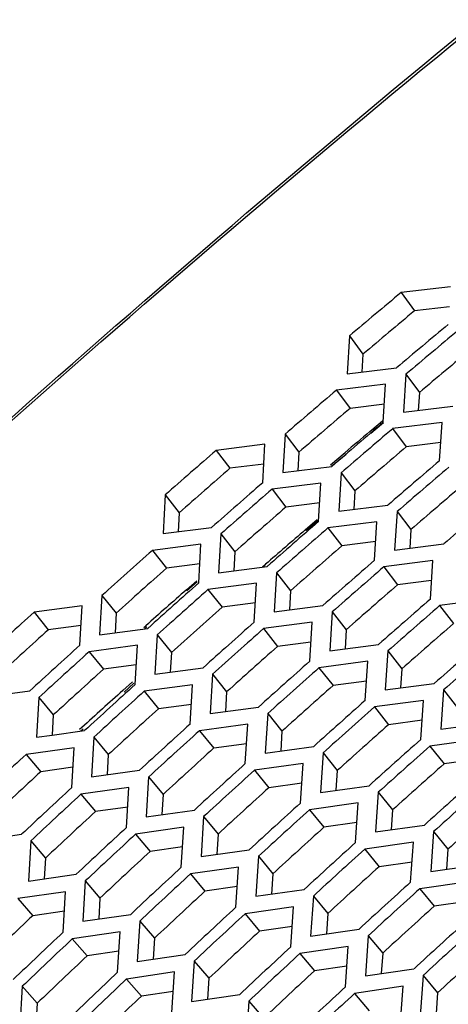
# Model space of a CAD drawing. Header units: millimetres. Extents: x 0 to 420, y 0 to 297.
# Tile 428 of 502: x 327.82 to 329.52, y 239.93 to 243.85. Entities that reach past the tile are written whole.
import ezdxf

# ---------------------------------------------------------------- set-up
doc = ezdxf.new("R2010")
doc.units = ezdxf.units.MM
doc.header["$LTSCALE"] = 23.1
doc.layers.get('0').update_dxf_attribs({"linetype": 'CONTINUOUS'})

msp = doc.modelspace()

# ---------------------------------------------------------------- linework, layer by layer
at = {"color": 3, "linetype": 'CONTINUOUS'}
for p, q in [((329.5307, 242.7836), (329.3337, 242.7608)), ((329.1284, 242.5882), (329.1194, 242.4378)), ((329.1194, 242.4378), (329.3154, 242.4613)), ((329.3527, 242.4359), (329.3433, 242.2851)), ((329.2724, 242.3964), (329.0766, 242.3728)), ((329.263, 242.2454), (329.2724, 242.3964)), ((329.3433, 242.2851), (329.5397, 242.309)), ((329.4965, 242.2438), (329.3002, 242.2199)), ((329.4866, 242.0924), (329.4965, 242.2438)), ((328.8724, 242.1976), (328.8632, 242.0453)), ((328.7927, 242.1576), (328.5986, 242.1336)), ((328.7837, 242.0051), (328.7927, 242.1576)), ((328.8632, 242.0453), (329.058, 242.0695)), ((329.0952, 242.0439), (329.0856, 241.8913)), ((329.0153, 242.0037), (328.8207, 241.9793)), ((329.0058, 241.8508), (329.0153, 242.0037)), ((328.3963, 241.9565), (328.3876, 241.8027)), ((329.0856, 241.8913), (329.2808, 241.9158)), ((329.318, 241.8902), (329.308, 241.7372)), ((328.3876, 241.8027), (328.5807, 241.8273)), ((329.2378, 241.8498), (329.0428, 241.8251)), ((329.2279, 241.6965), (329.2378, 241.8498)), ((328.6176, 241.8015), (328.6084, 241.6474)), ((328.5384, 241.7608), (328.3455, 241.7361)), ((328.5293, 241.6064), (328.5384, 241.7608)), ((329.308, 241.7372), (329.5036, 241.7622)), ((328.6084, 241.6474), (328.802, 241.6723)), ((329.4604, 241.6959), (329.2649, 241.6708)), ((329.45, 241.5423), (329.4604, 241.6959)), ((328.8389, 241.6465), (328.8292, 241.492)), ((328.7594, 241.6056), (328.5661, 241.5805)), ((328.7499, 241.4508), (328.7594, 241.6056)), ((328.1444, 241.5564), (328.1356, 241.4008)), ((328.066, 241.5153), (327.8747, 241.4903)), ((328.0573, 241.3595), (328.066, 241.5153)), ((328.8292, 241.492), (329.0232, 241.5173)), ((329.6829, 241.542), (329.487, 241.5166)), ((329.0601, 241.4915), (329.0501, 241.3366)), ((328.1356, 241.4008), (328.3275, 241.4261)), ((328.9804, 241.4504), (328.7866, 241.4249)), ((328.9705, 241.2952), (328.9804, 241.4504)), ((328.3642, 241.4), (328.3549, 241.244)), ((328.2855, 241.3587), (328.0938, 241.3333)), ((328.2763, 241.2025), (328.2855, 241.3587)), ((329.0501, 241.3366), (329.2445, 241.3623)), ((329.2814, 241.3365), (329.2709, 241.1812)), ((328.3549, 241.244), (328.5473, 241.2697)), ((329.2014, 241.2951), (329.0072, 241.2693)), ((329.191, 241.1396), (329.2014, 241.2951)), ((328.5839, 241.2437), (328.5742, 241.0873)), ((328.505, 241.2021), (328.3128, 241.1763)), ((328.4954, 241.0455), (328.505, 241.2021)), ((329.2709, 241.1812), (329.4658, 241.2073)), ((327.6673, 241.1517), (327.8576, 241.1773)), ((327.8939, 241.151), (327.8851, 240.9935)), ((329.5026, 241.1814), (329.4917, 241.0258)), ((328.5742, 241.0873), (328.767, 241.1134)), ((329.4224, 241.1399), (329.2278, 241.1137)), ((329.4116, 240.984), (329.4224, 241.1399)), ((328.8036, 241.0873), (328.7935, 240.9305)), ((328.7244, 241.0455), (328.5319, 241.0193)), ((328.7144, 240.8885), (328.7244, 241.0455)), ((329.4917, 241.0258), (329.687, 241.0523)), ((327.8851, 240.9935), (327.947, 241.002)), ((327.947, 241.002), (328.0758, 241.0196)), ((328.1121, 240.9933), (328.1029, 240.8354)), ((328.7935, 240.9305), (328.9867, 240.957)), ((329.6435, 240.9846), (329.4484, 240.958)), ((328.0339, 240.9513), (327.8435, 240.9252)), ((328.0248, 240.7932), (328.0339, 240.9513)), ((329.0234, 240.9309), (329.0128, 240.7738)), ((328.9439, 240.8889), (328.7509, 240.8623)), ((328.9335, 240.7315), (328.9439, 240.8889)), ((328.1029, 240.8354), (328.294, 240.8618)), ((328.3303, 240.8355), (328.3207, 240.6773)), ((329.0128, 240.7738), (329.2065, 240.8006)), ((328.2519, 240.7933), (328.061, 240.7668)), ((328.2423, 240.6348), (328.2519, 240.7933)), ((329.2431, 240.7746), (329.2322, 240.617)), ((329.1634, 240.7323), (328.97, 240.7054)), ((329.1525, 240.5745), (329.1634, 240.7323)), ((328.3207, 240.6773), (328.5122, 240.7041)), ((328.5486, 240.6778), (328.5385, 240.5191)), ((329.2322, 240.617), (329.4262, 240.6442)), ((327.6361, 240.581), (327.8255, 240.6077)), ((328.4699, 240.6353), (328.2786, 240.6084)), ((328.4599, 240.4764), (328.4699, 240.6353)), ((329.4628, 240.6182), (329.4515, 240.4603)), ((327.8616, 240.5812), (327.8524, 240.4215)), ((329.3829, 240.5757), (329.189, 240.5484)), ((329.3716, 240.4176), (329.3829, 240.5757)), ((328.5385, 240.5191), (328.7304, 240.5463)), ((328.7668, 240.52), (328.7563, 240.361)), ((329.4515, 240.4603), (329.6459, 240.4879)), ((327.8524, 240.4215), (328.0422, 240.4486)), ((328.6878, 240.4773), (328.4961, 240.45)), ((328.6774, 240.3181), (328.6878, 240.4773)), ((328.0783, 240.422), (328.0687, 240.2619)), ((329.6023, 240.4191), (329.4081, 240.3914)), ((328.0004, 240.3792), (327.8108, 240.352)), ((327.9908, 240.2188), (328.0004, 240.3792)), ((328.7563, 240.361), (328.9486, 240.3886)), ((328.985, 240.3623), (328.9741, 240.2029)), ((328.9058, 240.3194), (328.7137, 240.2917)), ((328.8949, 240.1597), (328.9058, 240.3194)), ((328.0687, 240.2619), (328.2589, 240.2894)), ((328.295, 240.2629), (328.285, 240.1024)), ((328.2168, 240.2198), (328.0268, 240.1922)), ((328.2068, 240.0591), (328.2168, 240.2198)), ((328.9741, 240.2029), (329.1668, 240.2308)), ((329.2032, 240.2045), (329.1919, 240.0447)), ((329.1237, 240.1614), (328.9312, 240.1333)), ((329.1125, 240.0013), (329.1237, 240.1614)), ((328.285, 240.1024), (328.4756, 240.1303)), ((328.5117, 240.1038), (328.5012, 239.9429)), ((328.4333, 240.0604), (328.2429, 240.0324)), ((328.4229, 239.8993), (328.4333, 240.0604)), ((329.1919, 240.0447), (329.385, 240.0731)), ((329.4214, 240.0468), (329.4096, 239.8866)), ((327.8279, 240.0033), (327.8183, 239.8413)), ((329.3417, 240.0034), (329.1487, 239.9749)), ((329.33, 239.843), (329.3417, 240.0034)), ((328.5012, 239.9429), (328.6923, 239.9711)), ((328.7284, 239.9446), (328.7175, 239.7833))]:
    msp.add_line(p, q, dxfattribs=at)
at = {"color": 7, "linetype": 'CONTINUOUS'}
for p, q in [((329.3337, 242.7608), (329.3868, 242.6878)), ((329.5257, 242.7038), (329.3868, 242.6878)), ((329.1284, 242.5882), (329.182, 242.5157)), ((329.182, 242.5157), (329.1779, 242.4449)), ((329.3527, 242.4359), (329.4064, 242.3634)), ((329.0766, 242.3728), (329.1307, 242.3006)), ((329.4064, 242.3634), (329.4021, 242.2923)), ((329.2674, 242.317), (329.1307, 242.3006)), ((329.2095, 242.2081), (329.2598, 242.2505)), ((329.2138, 242.2015), (329.2643, 242.2438)), ((329.3002, 242.2199), (329.3543, 242.1477)), ((328.8724, 242.1976), (328.927, 242.1258)), ((328.5986, 242.1336), (328.6536, 242.0623)), ((329.4913, 242.1643), (329.3543, 242.1477)), ((328.927, 242.1258), (328.9227, 242.0527)), ((329.0536, 242.0759), (329.1115, 242.1251)), ((329.0574, 242.0703), (329.1156, 242.1191)), ((328.7881, 242.0787), (328.6536, 242.0623)), ((329.0952, 242.0439), (329.1498, 241.9722)), ((328.8207, 241.9793), (328.8757, 241.908)), ((328.3963, 241.9565), (328.4519, 241.8856)), ((329.1498, 241.9722), (329.1453, 241.8988)), ((329.0104, 241.9247), (328.8757, 241.908)), ((328.4519, 241.8856), (328.4478, 241.8104)), ((329.0003, 241.8581), (328.9525, 241.817)), ((329.318, 241.8902), (329.3726, 241.8185)), ((329.003, 241.8541), (328.9548, 241.8137)), ((329.0428, 241.8251), (329.0978, 241.7537)), ((329.3726, 241.8185), (329.3679, 241.7449)), ((328.6176, 241.8015), (328.6732, 241.7306)), ((329.2327, 241.7707), (329.0978, 241.7537)), ((328.3455, 241.7361), (328.4015, 241.6656)), ((328.6732, 241.7306), (328.6688, 241.6551)), ((328.5338, 241.6824), (328.4015, 241.6656)), ((328.7951, 241.6807), (328.7831, 241.6703)), ((328.7955, 241.6801), (328.7834, 241.6699)), ((329.2649, 241.6708), (329.3199, 241.5995)), ((328.8389, 241.6465), (328.8944, 241.5756)), ((328.4802, 241.5792), (328.5215, 241.6156)), ((328.4825, 241.576), (328.5234, 241.613)), ((329.455, 241.6167), (329.3199, 241.5995)), ((328.1444, 241.5564), (328.2009, 241.4864)), ((328.5661, 241.5805), (328.622, 241.51)), ((328.8944, 241.5756), (328.8898, 241.4999)), ((328.7546, 241.5271), (328.622, 241.51)), ((329.487, 241.5166), (329.5421, 241.4452)), ((327.8747, 241.4903), (327.9316, 241.4206)), ((328.2009, 241.4864), (328.1967, 241.4089)), ((329.0601, 241.4915), (329.1157, 241.4206)), ((328.0616, 241.4375), (327.9316, 241.4206)), ((328.3112, 241.4297), (328.319, 241.4366)), ((328.315, 241.4245), (328.3227, 241.4315)), ((328.7866, 241.4249), (328.8426, 241.3544)), ((328.3642, 241.4), (328.4207, 241.33)), ((329.1157, 241.4206), (329.1109, 241.3446)), ((328.9754, 241.3717), (328.8426, 241.3544)), ((328.0938, 241.3333), (328.1507, 241.2636)), ((328.4207, 241.33), (328.4162, 241.2522)), ((329.2814, 241.3365), (329.3369, 241.2656)), ((328.2809, 241.2808), (328.1507, 241.2636)), ((329.0072, 241.2693), (329.0632, 241.1988)), ((328.5839, 241.2437), (328.6404, 241.1736)), ((329.3369, 241.2656), (329.3319, 241.1894)), ((328.2668, 241.2141), (328.228, 241.1793)), ((328.2713, 241.208), (328.2327, 241.173)), ((329.1962, 241.2163), (329.0632, 241.1988)), ((327.8939, 241.151), (327.9514, 241.0818)), ((328.3128, 241.1763), (328.3698, 241.1066)), ((328.6404, 241.1736), (328.6357, 241.0956)), ((329.5026, 241.1814), (329.5582, 241.1106)), ((328.5002, 241.124), (328.3698, 241.1066)), ((329.2278, 241.1137), (329.2838, 241.0432)), ((327.9514, 241.0818), (327.947, 241.002)), ((328.8036, 241.0873), (328.8601, 241.0173)), ((329.417, 241.061), (329.2838, 241.0432)), ((328.0652, 241.0323), (328.0559, 241.0239)), ((328.07, 241.0259), (328.0608, 241.0175)), ((328.5319, 241.0193), (328.5888, 240.9497)), ((328.8601, 241.0173), (328.8552, 240.939)), ((328.1121, 240.9933), (328.1696, 240.9241)), ((328.7195, 240.9673), (328.5888, 240.9497)), ((329.4484, 240.958), (329.5044, 240.8875)), ((327.8435, 240.9252), (327.9014, 240.8564)), ((328.1696, 240.9241), (328.165, 240.844)), ((329.0234, 240.9309), (329.0799, 240.8609)), ((329.6378, 240.9056), (329.5044, 240.8875)), ((328.0295, 240.8738), (327.9014, 240.8564)), ((328.7509, 240.8623), (328.8079, 240.7927)), ((329.0799, 240.8609), (329.0748, 240.7824)), ((328.3303, 240.8355), (328.3878, 240.7663)), ((328.9387, 240.8106), (328.8079, 240.7927)), ((328.061, 240.7668), (328.1189, 240.698)), ((328.3878, 240.7663), (328.383, 240.686)), ((329.2431, 240.7746), (329.2996, 240.7045)), ((328.2472, 240.7157), (328.1189, 240.698)), ((328.97, 240.7054), (329.0269, 240.6357)), ((329.2996, 240.7045), (329.2943, 240.6258)), ((328.5486, 240.6778), (328.606, 240.6086)), ((329.158, 240.6538), (329.0269, 240.6357)), ((328.2786, 240.6084), (328.3364, 240.5396)), ((328.606, 240.6086), (328.601, 240.528)), ((329.4628, 240.6182), (329.5193, 240.5481)), ((327.8616, 240.5812), (327.92, 240.5129)), ((328.465, 240.5576), (328.3364, 240.5396)), ((329.189, 240.5484), (329.246, 240.4787)), ((329.5193, 240.5481), (329.5138, 240.4691)), ((327.92, 240.5129), (327.9154, 240.4305)), ((328.7668, 240.52), (328.8242, 240.4508)), ((329.3773, 240.4971), (329.246, 240.4787)), ((328.4961, 240.45), (328.554, 240.3813)), ((328.8242, 240.4508), (328.819, 240.37)), ((328.0783, 240.422), (328.1367, 240.3537)), ((328.6827, 240.3995), (328.554, 240.3813)), ((329.4081, 240.3914), (329.465, 240.3217)), ((327.8108, 240.352), (327.8696, 240.284)), ((328.1367, 240.3537), (328.1319, 240.2711)), ((328.985, 240.3623), (329.0424, 240.2931)), ((329.5965, 240.3404), (329.465, 240.3217)), ((327.9958, 240.302), (327.8696, 240.284)), ((328.7137, 240.2917), (328.7715, 240.2229)), ((329.0424, 240.2931), (329.037, 240.212)), ((328.295, 240.2629), (328.3534, 240.1946)), ((328.9005, 240.2413), (328.7715, 240.2229)), ((328.0268, 240.1922), (328.0856, 240.1243)), ((328.3534, 240.1946), (328.3483, 240.1117)), ((329.2032, 240.2045), (329.2607, 240.1353)), ((328.212, 240.1425), (328.0856, 240.1243)), ((329.2607, 240.1353), (329.255, 240.054)), ((328.5117, 240.1038), (328.5701, 240.0354)), ((328.9312, 240.1333), (328.9891, 240.0645)), ((329.1183, 240.0832), (328.9891, 240.0645)), ((328.2429, 240.0324), (328.3017, 239.9645)), ((328.5701, 240.0354), (328.5648, 239.9523)), ((329.4214, 240.0468), (329.4789, 239.9776)), ((327.8279, 240.0033), (327.8872, 239.9359)), ((328.4283, 239.983), (328.3017, 239.9645)), ((329.4789, 239.9776), (329.473, 239.896)), ((328.7284, 239.9446), (328.7868, 239.8763)), ((329.1487, 239.9749), (329.2066, 239.9061)), ((327.8872, 239.9359), (327.8823, 239.8509))]:
    msp.add_line(p, q, dxfattribs=at)
at = {"color": 3, "linetype": 'CONTINUOUS'}
for centre, radius, start, end in [((359.8493, 206.252), 47.5825, 129.89034, 130.2133), ((360.1446, 205.997), 47.7502, 129.89034, 130.2133), ((360.2036, 205.946), 47.7838, 129.89034, 130.2133), ((360.1346, 205.9717), 47.8502, 130.47136, 130.79356), ((360.4302, 205.7162), 48.0185, 130.47136, 130.79356), ((360.4893, 205.6651), 48.0521, 130.47136, 130.79356), ((360.0598, 206.0067), 47.9058, 131.05104, 131.37255), ((360.7849, 205.4097), 48.2204, 130.47136, 130.79356), ((360.8441, 205.3586), 48.2541, 130.47136, 130.79356), ((360.3558, 205.7508), 48.0746, 131.05104, 131.37255), ((360.4149, 205.6996), 48.1084, 131.05104, 131.37255), ((361.1397, 205.1032), 48.4223, 130.47136, 130.79356), ((360.7109, 205.4438), 48.2772, 131.05104, 131.37255), ((360.7701, 205.3926), 48.311, 131.05104, 131.37255), ((360.3344, 205.7434), 48.1536, 131.62948, 131.95033), ((361.0661, 205.1367), 48.4798, 131.05104, 131.37255), ((361.1253, 205.0856), 48.5135, 131.05104, 131.37255), ((360.6307, 205.4872), 48.3229, 131.62948, 131.95033), ((360.69, 205.4359), 48.3568, 131.62948, 131.95033), ((361.4212, 204.8297), 48.6823, 131.05104, 131.37255), ((361.4804, 204.7785), 48.7161, 131.05104, 131.37255), ((360.2476, 205.7964), 48.1877, 132.20677, 132.52702), ((360.9863, 205.1797), 48.5261, 131.62948, 131.95033), ((361.0456, 205.1284), 48.56, 131.62948, 131.95033), ((361.7764, 204.5227), 48.8849, 131.05104, 131.37255), ((360.5442, 205.5398), 48.3575, 132.20677, 132.52702), ((361.8356, 204.4715), 48.9187, 131.05104, 131.37255), ((360.6036, 205.4885), 48.3915, 132.20677, 132.52702), ((361.3419, 204.8722), 48.7293, 131.62948, 131.95033), ((361.4011, 204.8209), 48.7632, 131.62948, 131.95033), ((360.9002, 205.2319), 48.5613, 132.20677, 132.52702), ((360.9595, 205.1806), 48.5953, 132.20677, 132.52702), ((361.6974, 204.5647), 48.9325, 131.62948, 131.95033), ((361.7567, 204.5134), 48.9664, 131.62948, 131.95033), ((361.2561, 204.924), 48.7651, 132.20677, 132.52702), ((361.3155, 204.8727), 48.799, 132.20677, 132.52702), ((362.053, 204.2572), 49.1357, 131.62948, 131.95033), ((362.1123, 204.2059), 49.1696, 131.62948, 131.95033), ((360.8668, 205.2419), 48.6193, 132.78299, 133.10269), ((361.6121, 204.6161), 48.9688, 132.20677, 132.52702), ((361.6714, 204.5647), 49.0028, 132.20677, 132.52702), ((362.4086, 203.9497), 49.3389, 131.62948, 131.95033), ((362.4678, 203.8984), 49.3728, 131.62948, 131.95033), ((361.1638, 204.985), 48.7895, 132.78299, 133.10269), ((361.2232, 204.9336), 48.8236, 132.78299, 133.10269), ((361.968, 204.3081), 49.1726, 132.20677, 132.52702), ((362.0274, 204.2568), 49.2066, 132.20677, 132.52702), ((361.5201, 204.6767), 48.9938, 132.78299, 133.10269), ((361.5795, 204.6253), 49.0279, 132.78299, 133.10269), ((362.324, 204.0002), 49.3764, 132.20677, 132.52702), ((362.3833, 203.9489), 49.4103, 132.20677, 132.52702), ((361.8764, 204.3684), 49.1981, 132.78299, 133.10269), ((361.9358, 204.317), 49.2322, 132.78299, 133.10269), ((362.6799, 203.6923), 49.5802, 132.20677, 132.52702), ((362.7392, 203.641), 49.6141, 132.20677, 132.52702), ((362.2327, 204.0601), 49.4024, 132.78299, 133.10269), ((362.2921, 204.0087), 49.4365, 132.78299, 133.10269), ((363.0359, 203.3844), 49.7839, 132.20677, 132.52702), ((361.7779, 204.4378), 49.2123, 133.35823, 133.67743), ((363.0952, 203.333), 49.8179, 132.20677, 132.52702), ((361.8373, 204.3864), 49.2464, 133.35823, 133.67743), ((362.589, 203.7518), 49.6067, 132.78299, 133.10269), ((362.6484, 203.7004), 49.6408, 132.78299, 133.10269), ((362.1345, 204.1291), 49.417, 133.35823, 133.67743), ((362.1939, 204.0777), 49.4512, 133.35823, 133.67743), ((362.9453, 203.4434), 49.811, 132.78299, 133.10269), ((363.0047, 203.3921), 49.8451, 132.78299, 133.10269)]:
    msp.add_arc(centre, radius, start, end, dxfattribs=at)
at = {"color": 7, "linetype": 'CONTINUOUS'}
for centre, radius, start, end in [((359.8222, 206.275), 47.4574, 129.89034, 130.2133), ((360.1764, 205.969), 47.6586, 129.89034, 130.2133), ((360.1072, 205.995), 47.7246, 130.47136, 130.79356), ((358.9314, 207.0033), 46.0736, 130.17308, 130.33267), ((360.4619, 205.6885), 47.9265, 130.47136, 130.79356), ((360.0321, 206.0303), 47.7798, 131.05104, 131.37255), ((360.8166, 205.382), 48.1285, 130.47136, 130.79356), ((360.3872, 205.7233), 47.9824, 131.05104, 131.37255), ((359.1483, 206.7802), 46.2533, 130.75571, 131.01374), ((360.7424, 205.4163), 48.1849, 131.05104, 131.37255), ((360.3065, 205.7674), 48.0272, 131.62948, 131.95033), ((361.0975, 205.1092), 48.3875, 131.05104, 131.37255), ((359.1496, 206.7511), 46.407, 131.36682, 131.6326), ((360.662, 205.4599), 48.2304, 131.62948, 131.95033), ((361.4527, 204.8022), 48.5901, 131.05104, 131.37255), ((360.2194, 205.8206), 48.061, 132.20677, 132.52702), ((361.0176, 205.1524), 48.4336, 131.62948, 131.95033), ((360.5753, 205.5127), 48.2647, 132.20677, 132.52702), ((361.3732, 204.8449), 48.6368, 131.62948, 131.95033), ((359.3336, 206.5704), 46.5332, 131.94839, 132.21846), ((360.9313, 205.2048), 48.4685, 132.20677, 132.52702), ((361.7287, 204.5374), 48.84, 131.62948, 131.95033), ((361.2872, 204.8969), 48.6723, 132.20677, 132.52702), ((362.0843, 204.2299), 49.0432, 131.62948, 131.95033), ((360.8384, 205.2664), 48.4922, 132.78299, 133.10269), ((361.6432, 204.589), 48.8761, 132.20677, 132.52702), ((362.4398, 203.9224), 49.2464, 131.62948, 131.95033), ((361.1947, 204.9581), 48.6965, 132.78299, 133.10269), ((361.9991, 204.281), 49.0798, 132.20677, 132.52702), ((361.551, 204.6498), 48.9008, 132.78299, 133.10269), ((362.3551, 203.9731), 49.2836, 132.20677, 132.52702), ((361.9073, 204.3415), 49.1051, 132.78299, 133.10269), ((362.711, 203.6652), 49.4874, 132.20677, 132.52702), ((361.452, 204.7197), 48.9142, 133.35823, 133.67743), ((362.2636, 204.0331), 49.3094, 132.78299, 133.10269), ((363.067, 203.3573), 49.6911, 132.20677, 132.52702), ((361.8087, 204.4111), 49.119, 133.35823, 133.67743), ((362.6199, 203.7248), 49.5137, 132.78299, 133.10269), ((362.1653, 204.1024), 49.3238, 133.35823, 133.67743)]:
    msp.add_arc(centre, radius, start, end, dxfattribs=at)
msp.add_open_spline([(325.7915, 240.4092), (326.9563, 241.5423), (329.3493, 243.6919), (333.1252, 246.5612), (336.9793, 248.9908), (339.6313, 250.325), (340.9508, 250.897)], degree=3, knots=[0, 0, 0, 0, 0.263163, 0.520257, 0.7671, 1, 1, 1, 1], dxfattribs=at)
at = {"color": 3, "linetype": 'CONTINUOUS'}
msp.add_open_spline([(325.7974, 240.403), (326.9577, 241.5322), (329.3436, 243.674), (333.1141, 246.5301), (336.9676, 248.951), (339.6175, 250.2875), (340.9356, 250.8661)], degree=3, knots=[0, 0, 0, 0, 0.262658, 0.519459, 0.766458, 1, 1, 1, 1], dxfattribs=at)

doc.saveas('drawing.dxf')
